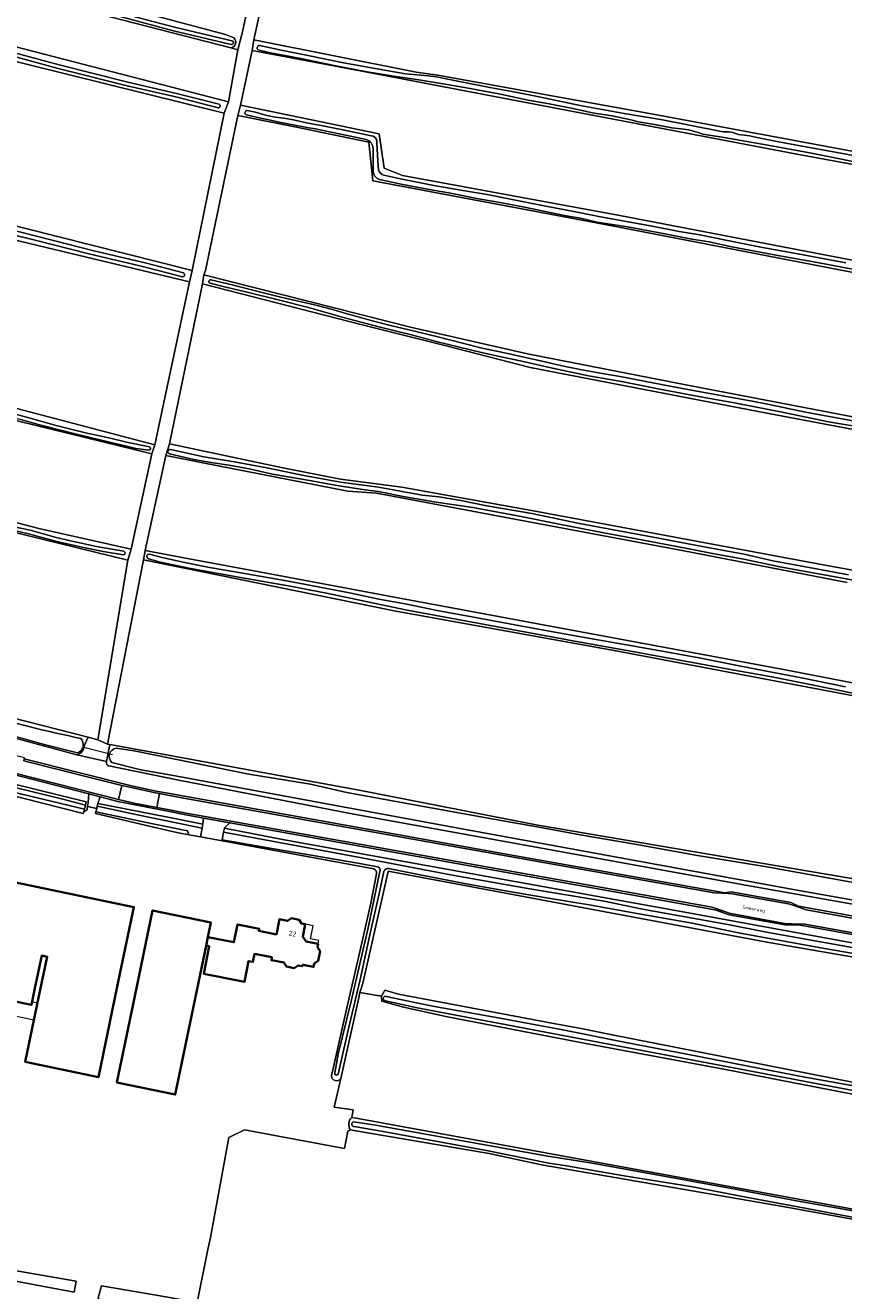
# Model space of a CAD drawing. Header units: metres. Extents: x 149984 to 156489, y 469398 to 478068.
# Tile 732 of 854: x 154962 to 155182, y 472419 to 472759. Entities that reach past the tile are written whole.
import ezdxf
from ezdxf.enums import TextEntityAlignment as Align

# ---------------------------------------------------------------- set-up
doc = ezdxf.new("R2010")
doc.units = ezdxf.units.M
doc.header["$LTSCALE"] = 0.75
for name, color, linetype, lineweight in [('B-WE-GR-GRAS-GV', 252, 'Continuous', 13), ('B-WE-KW-KUNSTWERK_DUIKER-G', 6, 'Continuous', 18), ('B-WE-OG-BEBOUWING-GV', 6, 'Continuous', 35), ('B-WE-OG-BEBOUWING-T18', 1, 'Continuous', 18), ('B-WE-OG-BEBOUWING_LUIFEL-GV', 6, 'Continuous', 18), ('B-WE-OG-TERREIN_ERF-GV', 252, 'Continuous', 18), ('B-WE-OG-TERREIN_OEVER-GV', 252, 'Continuous', 18), ('B-WE-OG-TOPOGRAFIE-T18', 7, 'Continuous', 18), ('B-WE-OG-WATER-GV', 252, 'Continuous', 18), ('B-WE-OG-WATER_SLOOT-GV', 252, 'Continuous', 18), ('B-WE-OG-WEG-GV', 252, 'Continuous', 18), ('B-WE-VH-GESLOTENVERHARDING_ASFALT-GV', 252, 'Continuous', 18), ('B-WE-VH-GESLOTENVERHARDING_BETON-GV', 252, 'Continuous', 18), ('B-WE-VH-HALFVERHARDING-GV', 252, 'Continuous', 18), ('B-WE-VH-OPENVERHARDING_BETONSTRAATSTEEN-GV', 252, 'Continuous', 18), ('B-WE-VH-OPENVERHARDING_STRAATBAKSTEEN-GV', 252, 'Continuous', 18)]:
    doc.layers.add(name, color=color, linetype=linetype, lineweight=lineweight)
doc.styles.add('NLCS-ISO-M500-T18', font='NLCS-ISO.ttf', dxfattribs={"height": 0.9})
doc.styles.add('NLCS-ISO-M750-T18', font='NLCS-ISO.ttf', dxfattribs={"height": 1.35})

msp = doc.modelspace()

# ---------------------------------------------------------------- linework, layer by layer
at = {"layer": 'B-WE-GR-GRAS-GV', "flags": 128}
for points in [[(155016.977, 472752.745), (155018.85, 472752.26), (155020.056, 472757.027), (155035.799, 472830.846), (154952.72, 472853.335), (154951.926, 472852.674), (154943.063, 472775.68), (155015.558, 472756.366), (155017.742, 472755.445)], [(155026.797, 472771.873), (155023.093, 472754.94), (155066.749, 472746.208), (155072.57, 472745.415), (155130.381, 472734.964), (155208.301, 472720.411)], [(155390.017, 472659.752), (155390.239, 472662.91), (155390.708, 472669.592), (155391.657, 472683.105), (155390.004, 472683.41), (155341.284, 472692.394), (155284.766, 472702.817), (155168.481, 472724.248), (155082.095, 472740.784), (155054.975, 472745.944), (155022.696, 472752.029), (155019.521, 472737.345), (155056.827, 472729.672), (155058.15, 472720.411), (155063.045, 472718.427), (155121.385, 472707.712), (155217.826, 472689.191), (155319.823, 472670.405), (155388.482, 472657.705), (155389.225, 472658.178)], [(155182.504, 472609.022), (155138.187, 472617.621), (155096.515, 472625.426), (155056.033, 472633.099), (155048.36, 472633.628), (155009.479, 472641.215), (154999.545, 472643.153), (154993.988, 472617.621), (155005.728, 472615.431), (155026.999, 472611.463), (155062.78, 472604.788), (155143.675, 472589.699), (155164.909, 472585.738), (155183.88, 472582.104)], [(155379.563, 472541.649), (155379.56, 472541.668), (155379.559, 472541.674), (155379.354, 472543.008), (155378.201, 472543.211), (155359.495, 472546.498), (155297.112, 472557.461), (155294.291, 472557.957), (155191.765, 472577.14), (155119.93, 472590.766), (155060.796, 472601.481), (154993.459, 472615.107), (154983.802, 472565.63)], [(154983.802, 472565.63), (154984.435, 472565.514), (154985.005, 472565.409), (155051.403, 472553.195), (155099.425, 472543.802), (155204.729, 472525.943), (155309.769, 472506.363), (155371.417, 472495.516), (155373.401, 472495.913)], [(155245.21, 472497.765), (155161.47, 472512.317), (155081.669, 472527.286), (155059.208, 472531.499), (155059.189, 472531.415), (155052.462, 472501.733), (155052.03, 472500.201), (155051.645, 472498.835), (155057.429, 472497.881), (155058.117, 472499.082), (155058.338, 472499.468), (155061.986, 472498.426), (155073.352, 472496.282), (155103.165, 472490.657), (155111.067, 472489.166), (155118.951, 472487.607), (155190.706, 472473.423)], [(155057.489, 472496.51), (155057.429, 472497.881), (155051.645, 472498.835), (155051.242, 472497.038), (155046.461, 472475.7), (155044.738, 472468.013), (155049.849, 472467.303), (155049.543, 472465.78), (155049.439, 472465.264), (155050.576, 472465.056), (155363.981, 472407.663), (155364.805, 472407.646), (155366.843, 472407.604), (155368.093, 472408.808), (155368.453, 472409.154), (155368.777, 472412.787), (155369.447, 472420.294), (155370.558, 472432.74), (155370.445, 472435.509), (155370.385, 472437.073)], [(155369.428, 472438.02), (155363.989, 472438.574), (155343.884, 472442.051), (155324.879, 472445.613), (155304.797, 472449.126), (155284.635, 472452.745), (155265.407, 472456.361), (155246.554, 472459.765), (155225.392, 472463.829), (155207.357, 472467.078), (155187.623, 472470.823), (155168.111, 472474.604), (155149.334, 472478.223), (155130.086, 472481.805), (155112.309, 472485.11), (155095.105, 472488.467), (155075.17, 472492.302), (155063.336, 472494.905), (155057.489, 472496.51)], [(155367.58, 472403.705), (155266.377, 472422.887), (155165.703, 472441.276), (155100.351, 472452.521), (155086.328, 472455.563), (155049.948, 472461.781), (155049.122, 472461.902), (155048.413, 472461.583), (155047.466, 472456.919), (155020.648, 472461.973), (155016.448, 472459.857), (155011.453, 472433.011), (155010.802, 472429.815), (155007.891, 472415.539)]]:
    msp.add_lwpolyline(points, dxfattribs=at)
for points in [[(155018.85, 472752.26), (155016.977, 472752.745), (154942.65, 472771.972), (154940.798, 472757.817), (155016.337, 472738.238)], [(155006.546, 472692.902), (155015.145, 472735.235), (154940.665, 472753.624), (154934.844, 472711.026)], [(155240.977, 472681.385), (155119.798, 472704.801), (155055.107, 472716.972), (155054.049, 472727.423), (155034.602, 472731.392), (155018.859, 472734.567), (155010.128, 472692.895), (155009.731, 472691.704), (155065.558, 472677.549), (155096.647, 472670.538), (155139.113, 472662.203), (155183.959, 472653.604), (155279.738, 472635.613), (155384.249, 472616.166), (155386.101, 472617.092), (155388.321, 472644.266), (155388.879, 472651.091), (155387.292, 472653.472), (155366.04, 472657.526), (155340.997, 472662.304), (155335.221, 472663.406), (155315.271, 472667.212)], [(154996.57, 472646.051), (155005.83, 472689.84), (154934.79, 472706.905), (154929.101, 472663.778)], [(155009.334, 472689.323), (155000.471, 472646.328), (155030.898, 472639.846), (155046.376, 472636.803), (155062.913, 472634.687), (155098.234, 472628.337), (155175.625, 472613.917), (155261.482, 472598.174), (155379.619, 472576.214), (155381.603, 472576.478), (155382.794, 472577.536), (155384.519, 472598.007), (155385.096, 472604.847), (155385.704, 472612.065), (155382.932, 472612.589), (155310.735, 472626.261), (155243.887, 472638.92), (155158.559, 472655.059), (155097.308, 472666.833), (155074.819, 472672.654), (155052.197, 472678.343)], [(154990.148, 472617.999), (154995.704, 472643.663), (154928.765, 472660.068), (154925.325, 472634.006), (154965.409, 472623.555)], [(154981.196, 472566.796), (154989.266, 472615.082), (154924.972, 472630.825), (154923.384, 472629.767), (154918.622, 472585.317), (154919.416, 472583.332), (154924.178, 472581.348), (154978.61, 472567.456)]]:
    msp.add_lwpolyline(points, close=True, dxfattribs=at)
at = {"layer": 'B-WE-GR-GRAS-GV'}
msp.add_lwpolyline([(155017.742, 472755.445, -0.6608395), (155016.977, 472752.745)], format="xyb", dxfattribs=at)
at = {"layer": 'B-WE-KW-KUNSTWERK_DUIKER-G', "flags": 128}
msp.add_lwpolyline([(154985.148, 472562.726), (154977.519, 472564.709)], dxfattribs=at)
at = {"layer": 'B-WE-OG-BEBOUWING-GV', "flags": 128}
for points in [[(154948.425, 472498.609), (154963.401, 472495.515), (154964.333, 472500), (154966.158, 472508.78), (154967.635, 472508.467), (154965.875, 472500), (154961.757, 472480.182), (154981.394, 472476.09), (154986.378, 472499.999), (154986.378, 472500), (154990.926, 472521.805), (154954.852, 472529.324)], [(155010.799, 472513.691), (155011.622, 472517.663), (154995.95, 472520.912), (154991.615, 472500), (154986.368, 472474.69), (155002.04, 472471.441), (155008.731, 472503.719), (155010.33, 472511.429)], [(155010.33, 472511.429), (155011.147, 472511.269), (155009.705, 472503.89), (155020.64, 472501.753), (155021.728, 472507.319), (155022.881, 472507.094), (155023.293, 472509.243), (155028.011, 472508.321), (155027.861, 472507.538), (155031.192, 472506.893), (155031.876, 472505.84), (155033.99, 472505.433), (155035.038, 472506.141), (155036.193, 472505.931), (155036.283, 472506.312), (155039.197, 472505.754), (155039.356, 472506.627), (155040.42, 472507.371), (155040.919, 472509.967), (155040.22, 472511.017), (155040.373, 472511.904), (155037.149, 472512.546), (155036.276, 472513.832), (155036.917, 472517.18), (155035.972, 472517.361), (155035.307, 472518.399), (155033.217, 472518.802), (155032.199, 472518.106), (155029.994, 472518.527), (155029.209, 472514.49), (155024.485, 472515.408), (155024.598, 472515.988), (155018.715, 472517.131), (155017.797, 472512.348), (155010.799, 472513.691)]]:
    msp.add_lwpolyline(points, close=True, dxfattribs=at)
at = {"layer": 'B-WE-OG-BEBOUWING_LUIFEL-GV', "flags": 128}
for points in [[(155036.917, 472517.18), (155036.276, 472513.832), (155037.149, 472512.546), (155040.373, 472511.904), (155040.565, 472512.869), (155038.367, 472513.307), (155039.054, 472516.755)], [(154948.425, 472498.609), (154947.657, 472494.94), (154948.843, 472494.692), (154947.017, 472485.965), (154956.256, 472484.032), (154958.082, 472492.758), (154964.108, 472491.497), (154965.05, 472496.03), (154963.572, 472496.337), (154963.401, 472495.515)]]:
    msp.add_lwpolyline(points, close=True, dxfattribs=at)
at = {"layer": 'B-WE-OG-TERREIN_ERF-GV', "flags": 128}
for points in [[(155055.4, 472532.11), (155014.592, 472539.605), (155008.814, 472540.666), (155005.65, 472541.248), (155002.86, 472541.76), (155000, 472542.425), (154980.61, 472546.93), (154980.72, 472547.412), (154980.927, 472548.319), (154978.464, 472548.859), (154978.26, 472547.83), (154977.5, 472547.42), (154977.285, 472546.999), (154950.11, 472553.9), (154949.84, 472554.04), (154949.71, 472554.47), (154949.74, 472555.08), (154949.86, 472555.76), (154949.895, 472555.829), (154949.08, 472556.046), (154945.098, 472557.11), (154943.621, 472557.495), (154943.39, 472556.67), (154928.74, 472560.4)], [(155043.982, 472476.456), (155047.94, 472493.935), (155051.519, 472509.39), (155054.547, 472522.837), (155056.048, 472530.709)], [(155049.439, 472465.264), (155049.543, 472465.78), (155049.849, 472467.303), (155044.738, 472468.013), (155046.461, 472475.7)], [(154930.276, 472371.665), (154977.052, 472362.658), (154977.055, 472362.827), (154984.863, 472405.13), (154984.814, 472405.167), (154984.377, 472409.294), (154983.232, 472411.156), (154980.23, 472411.643), (154981.288, 472416.538), (154981.44, 472417.126), (154982.236, 472420.04), (155000, 472416.946), (155006.35, 472415.84), (155007.891, 472415.539), (155010.802, 472429.815), (155011.453, 472433.011), (155016.448, 472459.857), (155020.648, 472461.973), (155047.466, 472456.919), (155048.413, 472461.583), (155049.122, 472461.902)]]:
    msp.add_lwpolyline(points, dxfattribs=at)
at = {"layer": 'B-WE-OG-TERREIN_ERF-GV'}
for points in [[(155056.048, 472530.709, 0.3764569), (155055.4, 472532.11)], [(155046.461, 472475.7, -0.7160621), (155043.982, 472476.456)], [(155049.122, 472461.902, -0.3981022), (155049.439, 472465.264)]]:
    msp.add_lwpolyline(points, format="xyb", dxfattribs=at)
at = {"layer": 'B-WE-OG-TERREIN_ERF-GV', "flags": 128}
for points in [[(154948.425, 472498.609), (154954.852, 472529.324), (154990.926, 472521.805), (154986.378, 472500), (154986.378, 472499.999), (154981.394, 472476.09), (154961.757, 472480.182), (154965.875, 472500), (154967.635, 472508.467), (154966.158, 472508.78), (154964.333, 472500), (154963.401, 472495.515)], [(154991.615, 472500), (154995.95, 472520.912), (155011.622, 472517.663), (155010.799, 472513.691), (155017.797, 472512.348), (155018.715, 472517.131), (155024.598, 472515.988), (155024.485, 472515.408), (155029.209, 472514.49), (155029.994, 472518.527), (155032.199, 472518.106), (155033.217, 472518.802), (155035.307, 472518.399), (155035.972, 472517.361), (155036.917, 472517.18), (155036.276, 472513.832), (155037.149, 472512.546), (155040.373, 472511.904), (155040.22, 472511.017), (155040.919, 472509.967), (155040.42, 472507.371), (155039.356, 472506.627), (155039.197, 472505.754), (155036.283, 472506.312), (155036.193, 472505.931), (155035.038, 472506.141), (155033.99, 472505.433), (155031.876, 472505.84), (155031.192, 472506.893), (155027.861, 472507.538), (155028.011, 472508.321), (155023.293, 472509.243), (155022.881, 472507.094), (155021.728, 472507.319), (155020.64, 472501.753), (155009.705, 472503.89), (155011.147, 472511.269), (155010.33, 472511.429), (155008.731, 472503.719), (155002.04, 472471.441), (154986.368, 472474.69)], [(154932.223, 472429.692), (154959.44, 472424.01), (154975.408, 472421.229), (154974.866, 472418.35), (154940.92, 472424.67), (154931.64, 472426.775)]]:
    msp.add_lwpolyline(points, close=True, dxfattribs=at)
at = {"layer": 'B-WE-OG-TERREIN_OEVER-GV', "flags": 128}
for points in [[(155017.742, 472755.445), (155015.558, 472756.366), (154943.063, 472775.68), (154942.872, 472773.962), (154942.948, 472773.927), (154946.919, 472773.286), (154952.797, 472771.681), (154964.208, 472768.53), (154975.933, 472765.41), (154988.484, 472761.84), (155001.789, 472758.273), (155017.268, 472754.638)], [(155017.037, 472753.657), (155001.543, 472757.295), (154988.216, 472760.868), (154975.665, 472764.438), (154963.944, 472767.557), (154952.53, 472770.709), (154946.706, 472772.3), (154942.757, 472772.936), (154942.65, 472771.972), (155016.977, 472752.745)], [(155013.555, 472736.667), (155002.172, 472739.553), (154989.101, 472742.58), (154970.616, 472747.234), (154949.889, 472752.811), (154940.715, 472755.194), (154940.665, 472753.624), (155015.145, 472735.235), (155016.337, 472738.238), (154940.798, 472757.817), (154940.747, 472756.198)], [(154940.747, 472756.198), (154950.14, 472753.758), (154970.863, 472748.182), (154989.331, 472743.532), (155002.403, 472740.505), (155013.796, 472737.616)], [(155208.301, 472720.411), (155130.381, 472734.964), (155072.57, 472745.415), (155066.749, 472746.208), (155023.093, 472754.94), (155022.696, 472752.029), (155054.975, 472745.944), (155082.095, 472740.784), (155168.481, 472724.248), (155284.766, 472702.817)], [(155191.167, 472720.768), (155172.868, 472724.485), (155162.18, 472726.433), (155149.425, 472728.639), (155143.677, 472729.542), (155143.142, 472729.751), (155142.532, 472730.012), (155141.764, 472730.144), (155139.942, 472730.709), (155137.783, 472730.948), (155135.413, 472731.225), (155130.725, 472732.162), (155126.413, 472732.852), (155123.997, 472733.497), (155119.331, 472734.449), (155115.779, 472735.052), (155113.951, 472735.301), (155112.13, 472735.7), (155108.781, 472736.417), (155102.444, 472737.708), (155096.77, 472738.694), (155088.943, 472740.356), (155080.274, 472741.985), (155073.419, 472743.207), (155067.467, 472744.161), (155060.642, 472745.15), (155053.027, 472746.429), (155044.749, 472748.029), (155035.786, 472749.905), (155027.629, 472751.393), (155024.606, 472752.153)], [(155024.815, 472753.357), (155025.131, 472753.267), (155030.92, 472752.018), (155038.489, 472750.499), (155047.251, 472748.706), (155057.237, 472746.945), (155063.879, 472745.759), (155066.937, 472745.466), (155070.055, 472745.201), (155072.233, 472744.977), (155074.783, 472744.451), (155080.181, 472743.314), (155086.485, 472742.107), (155093.392, 472740.857), (155099.321, 472739.648), (155110.782, 472737.298), (155122.558, 472735.133), (155132.868, 472733.372), (155139.663, 472732.04), (155149.181, 472730.193), (155150.719, 472730.15), (155151.781, 472729.964), (155152.486, 472729.713), (155153.299, 472729.45), (155156.267, 472729.099), (155158.657, 472728.572), (155162.221, 472727.88), (155167.01, 472726.962), (155181.209, 472724.356), (155196.896, 472721.399)], [(155217.826, 472689.191), (155121.385, 472707.712), (155063.045, 472718.427), (155058.15, 472720.411), (155056.827, 472729.672), (155019.521, 472737.345), (155018.859, 472734.567), (155034.602, 472731.392), (155054.049, 472727.423), (155055.107, 472716.972), (155119.798, 472704.801), (155240.977, 472681.385)], [(155021.366, 472735.941), (155023.538, 472735.471), (155026.642, 472734.553), (155028.863, 472734.151), (155031.228, 472733.853), (155033.761, 472733.43), (155037.252, 472732.627), (155041.704, 472731.773), (155045.655, 472730.954), (155051.299, 472729.856), (155054.682, 472729.125), (155055.224, 472728.983)], [(155056.146, 472727.267), (155056.454, 472722.337), (155056.643, 472720)], [(155188.119, 472692.501), (155174.984, 472694.936), (155162.908, 472697.114), (155151.481, 472699.273), (155145.385, 472700.576), (155140.742, 472701.348), (155133.07, 472702.813), (155123.485, 472704.666), (155115.337, 472705.896), (155110.844, 472706.973), (155107.583, 472707.502), (155102.636, 472708.533), (155096.258, 472709.851), (155089.718, 472711.131), (155083.444, 472712.206), (155075.961, 472713.677), (155069.243, 472714.848), (155062.714, 472716.073), (155057.333, 472717.276)], [(155058.084, 472718.557), (155062.035, 472717.675), (155071.454, 472715.802), (155079.265, 472714.398), (155085.757, 472713.295), (155093.415, 472711.795), (155102.04, 472710.1), (155108.618, 472708.83), (155115.753, 472707.418), (155122.164, 472706.283), (155129.704, 472704.927), (155137.317, 472703.436), (155142.942, 472702.496), (155149.477, 472701.165), (155159.766, 472699.084), (155169.226, 472697.398), (155182.12, 472695.007)], [(154934.806, 472708.105), (154934.79, 472706.905), (155005.83, 472689.84), (155006.546, 472692.902), (154934.844, 472711.026), (154934.825, 472709.593)], [(155003.895, 472691.228), (155000.59, 472692.072), (154992.556, 472694.152), (154978.779, 472697.378), (154963.684, 472701.248), (154949.299, 472704.656), (154938.471, 472707.232), (154935.161, 472708.087)], [(154935.22, 472709.409), (154937.878, 472708.632), (154946.874, 472706.401), (154955.641, 472704.472), (154968.968, 472701.03), (154980.191, 472698.215), (154993.969, 472694.954), (155004.254, 472692.256)], [(155183.959, 472653.604), (155139.113, 472662.203), (155096.647, 472670.538), (155065.558, 472677.549), (155009.731, 472691.704), (155009.334, 472689.323), (155052.197, 472678.343), (155074.819, 472672.654), (155097.308, 472666.833), (155158.559, 472655.059), (155243.887, 472638.92)], [(155011.573, 472690.41), (155017.352, 472689.045), (155023.259, 472687.533), (155030.705, 472685.687), (155039.432, 472683.652), (155044.303, 472682.45), (155047.587, 472681.461), (155055.646, 472679.202), (155060.194, 472677.995), (155065.941, 472676.66), (155072.548, 472675.048), (155079.188, 472673.417), (155084.411, 472672.072), (155090.901, 472670.686), (155096.432, 472669.452), (155099.735, 472668.714), (155103.173, 472667.947), (155107.233, 472667.008), (155110.767, 472666.304), (155116.722, 472665.23), (155121.528, 472664.404), (155127.994, 472663.124), (155135.4, 472661.741), (155143.129, 472660.325), (155150.512, 472658.922), (155156.551, 472657.837), (155161.992, 472656.814), (155171.248, 472654.868), (155185.537, 472652.193)], [(155188.261, 472650.489), (155177.437, 472652.266), (155165.501, 472654.744), (155152.643, 472657.271), (155144.072, 472658.78), (155132.163, 472660.976), (155121.888, 472663.118), (155112.993, 472664.584), (155102.559, 472666.798), (155095.953, 472668.323), (155089.52, 472669.743), (155084.674, 472670.752), (155077.976, 472672.407), (155072.088, 472673.833), (155065.51, 472675.589), (155057.081, 472677.717), (155046.853, 472680.351), (155037.786, 472682.934), (155029.328, 472685.129), (155021.665, 472686.999), (155015.271, 472688.534), (155011.403, 472689.473)], [(154928.765, 472660.068), (154995.704, 472643.663), (154996.57, 472646.051), (154929.101, 472663.778)], [(154957.158, 472654.81), (154963.084, 472653.232), (154970.082, 472651.284), (154977.952, 472649.298), (154984.232, 472647.901), (154988.982, 472646.769), (154995.079, 472645.526)], [(154994.9, 472644.607), (154991.459, 472645.101), (154988.931, 472645.658), (154984.859, 472646.647), (154979.504, 472647.91), (154972.978, 472649.544), (154965.92, 472651.36), (154960.472, 472652.856)], [(155261.482, 472598.174), (155175.625, 472613.917), (155098.234, 472628.337), (155062.913, 472634.687), (155046.376, 472636.803), (155030.898, 472639.846), (155000.471, 472646.328), (154999.545, 472643.153), (155009.479, 472641.215), (155048.36, 472633.628), (155056.033, 472633.099), (155096.515, 472625.426), (155138.187, 472617.621), (155182.504, 472609.022)], [(155188.074, 472608.962), (155175.791, 472611.224), (155164.432, 472613.241), (155154.699, 472615.296), (155146.347, 472616.893), (155141.417, 472617.859), (155129.634, 472620.043), (155117.084, 472622.397), (155105.14, 472624.77), (155094.971, 472626.787), (155081.934, 472629.185), (155072.139, 472630.654), (155063.274, 472632.174), (155057.021, 472633.434), (155051.783, 472634.096), (155045.514, 472635.133), (155038.05, 472636.468), (155032.342, 472637.465), (155028.186, 472638.196), (155022.342, 472639.502), (155016.537, 472640.575), (155011.614, 472641.319), (155007.049, 472642.122), (155000.495, 472643.657)], [(155000.714, 472644.773), (155009.727, 472642.811), (155017.41, 472641.554), (155026.645, 472639.844), (155036.534, 472637.786), (155046.447, 472636.045), (155056.58, 472634.698), (155068.306, 472632.571), (155072.816, 472632.113), (155078.748, 472631.133), (155085.739, 472629.68), (155097.796, 472627.571), (155110.559, 472624.868), (155119.686, 472623.192), (155129.929, 472621.313), (155139.765, 472619.473), (155149.876, 472617.606), (155154.842, 472616.65), (155162.535, 472614.893), (155170.841, 472613.352), (155182.797, 472611.098)], [(154923.384, 472629.767), (154924.972, 472630.825), (154989.266, 472615.082), (154990.148, 472617.999), (154965.409, 472623.555), (154925.325, 472634.006), (154925.034, 472633.37), (154925.281, 472633.236), (154927.547, 472632.43), (154931.631, 472631.147), (154939.963, 472628.839), (154946.503, 472627.11), (154955.706, 472624.685), (154963.052, 472623.084), (154970.052, 472621.122), (154973.9, 472620.285), (154980.88, 472618.729), (154985.02, 472617.99), (154988.203, 472617.438)], [(154988.091, 472616.47), (154982.715, 472617.366), (154977.854, 472618.327), (154970.622, 472619.951), (154962.65, 472622.128), (154954.531, 472624.012), (154946.645, 472626.121), (154939.127, 472628.054), (154932.214, 472629.941), (154925.828, 472631.985), (154924.677, 472632.223), (154924.506, 472632.218), (154923.384, 472629.767)], [(155183.88, 472582.104), (155164.909, 472585.738), (155143.675, 472589.699), (155062.78, 472604.788), (155026.999, 472611.463), (155005.728, 472615.431), (154993.988, 472617.621), (154993.459, 472615.107)], [(154993.459, 472615.107), (155060.796, 472601.481), (155119.93, 472590.766), (155191.765, 472577.14), (155294.291, 472557.957), (155297.112, 472557.461), (155359.495, 472546.498), (155378.201, 472543.211), (155379.354, 472543.008), (155379.559, 472541.674), (155379.56, 472541.668), (155379.563, 472541.649)], [(155184.867, 472579.174), (155172.53, 472581.641), (155162.231, 472583.673), (155151.144, 472585.696), (155141.959, 472587.368), (155124.422, 472590.581), (155109.82, 472593.178), (155086.11, 472597.608), (155063.841, 472601.705), (155042.613, 472606.178), (155032.847, 472608.067), (155019.558, 472610.412), (155005.696, 472612.936), (154998.066, 472614.535), (154994.81, 472615.449)], [(154995.151, 472616.666), (154998.49, 472615.777), (155003.728, 472614.61), (155011.262, 472613.07), (155018.584, 472611.799), (155027.305, 472610.316), (155033.332, 472609.193), (155040.449, 472607.928), (155048.803, 472606.281), (155056.723, 472604.536), (155063.762, 472603.302), (155072.367, 472601.553), (155081.703, 472599.794), (155093.208, 472597.667), (155103.936, 472595.737), (155114.977, 472593.724), (155123.173, 472592.287), (155134.316, 472590.322), (155143.628, 472588.599), (155152.596, 472586.839), (155160.821, 472585.25), (155170.184, 472583.43), (155181.993, 472581.045)], [(154977.658, 472565.354), (154978.61, 472567.456), (154924.178, 472581.348), (154919.416, 472583.332), (154918.622, 472585.317), (154918.518, 472582.755)], [(154975.805, 472563.238), (154967.215, 472565.426), (154955.283, 472568.702), (154942.826, 472572.055), (154929.057, 472575.265), (154918.328, 472578.031), (154918.311, 472577.619), (154925.1, 472575.75), (154951.97, 472569.09), (154975.56, 472562.74)], [(155373.401, 472495.913), (155371.417, 472495.516), (155309.769, 472506.363), (155204.729, 472525.943), (155099.425, 472543.802), (155051.403, 472553.195), (154985.005, 472565.409), (154984.435, 472565.514), (154983.606, 472560.975)], [(154986.183, 472564.52), (154990.998, 472563.776), (155006.367, 472560.681), (155021.801, 472557.58), (155038.314, 472554.85), (155048.15, 472552.616), (155062.747, 472549.92), (155088.04, 472545.395), (155099.21, 472543.353), (155110.781, 472541.268), (155125.476, 472538.725), (155142.319, 472535.686), (155160.886, 472532.602), (155177.749, 472529.59), (155187.582, 472527.79)], [(155375.194, 472490.833), (155373.641, 472490.228), (155318.088, 472500), (155295.12, 472504.04), (155169.499, 472526.289), (155077.53, 472543.11), (155000, 472557.408), (154992.78, 472558.74), (154985.04, 472560.68)], [(154984.152, 472559.739), (155002.982, 472555.91), (155050.013, 472546.784), (155082.159, 472540.993), (155156.686, 472527.454), (155190.551, 472521.394), (155248.203, 472511.415), (155274.886, 472506.184), (155319.224, 472498.628), (155345.616, 472493.346), (155368.247, 472489.529)], [(154951.603, 472555.754), (154971.818, 472550.797), (154977.922, 472549.203), (154978.125, 472550.06), (154950.78, 472556.8), (154950.54, 472556.67), (154950.19, 472556.42), (154949.895, 472555.829), (154949.86, 472555.76), (154949.74, 472555.08), (154949.71, 472554.47), (154949.84, 472554.04), (154950.11, 472553.9), (154977.285, 472546.999), (154977.5, 472547.42), (154977.659, 472548.09)], [(154977.659, 472548.09), (154966.787, 472550.767), (154951.397, 472554.4)], [(155191.57, 472510.78), (155136.95, 472520.78), (155087.78, 472529.65), (155030.8, 472539.96), (155015.219, 472543.006), (155015.031, 472541.986), (155052.146, 472535.09), (155076.936, 472530.288), (155096.678, 472526.786), (155117.227, 472523.426), (155127.511, 472521.268), (155150.459, 472517.136), (155160.774, 472515.053), (155189.798, 472509.908)], [(155056.337, 472532.61), (155051.094, 472533.618), (155039.084, 472535.677), (155026.895, 472537.717), (155014.648, 472539.914), (155014.592, 472539.605), (155055.4, 472532.11)], [(155056.048, 472530.709), (155054.547, 472522.837), (155051.519, 472509.39), (155047.94, 472493.935), (155043.982, 472476.456)], [(155044.858, 472477.239), (155045.786, 472482.299), (155049.4, 472496.867), (155053.806, 472516.265), (155057.062, 472531.805)], [(155058.077, 472531.421), (155056.69, 472525.047), (155054.507, 472515.201), (155051.65, 472502.345), (155048.627, 472489.547), (155045.763, 472476.926)], [(155046.461, 472475.7), (155051.242, 472497.038), (155051.645, 472498.835), (155052.03, 472500.201), (155052.462, 472501.733), (155059.189, 472531.415), (155059.208, 472531.499), (155081.669, 472527.286), (155161.47, 472512.317), (155245.21, 472497.765)], [(155189.332, 472508.477), (155176.407, 472510.7), (155163.99, 472512.961), (155153.3, 472514.882), (155140.889, 472517.493), (155126.562, 472520.031), (155113.168, 472522.45), (155102.246, 472524.246), (155090.75, 472526.166), (155080.187, 472528.106), (155067.344, 472530.602), (155059.301, 472532.229)], [(155190.706, 472473.423), (155118.951, 472487.607), (155111.067, 472489.166), (155103.165, 472490.657), (155073.352, 472496.282), (155061.986, 472498.426), (155058.338, 472499.468), (155058.117, 472499.082), (155057.429, 472497.881), (155057.489, 472496.51), (155063.336, 472494.905), (155075.17, 472492.302), (155095.105, 472488.467), (155112.309, 472485.11), (155130.086, 472481.805), (155149.334, 472478.223), (155168.111, 472474.604), (155187.623, 472470.823)], [(155370.024, 472438.521), (155367.685, 472438.734), (155363.272, 472439.422), (155219.918, 472465.742), (155066.505, 472494.802), (155058.168, 472496.685)], [(155058.647, 472497.819), (155066.778, 472496.086), (155071.616, 472495.054), (155088.741, 472492.052), (155106.136, 472488.808), (155123.061, 472485.418), (155138.952, 472482.34), (155155.461, 472479.121), (155171.137, 472476.094), (155186.201, 472473.375), (155202.115, 472470.188), (155216.85, 472467.473), (155233.092, 472464.454), (155249.71, 472461.38), (155267.91, 472458.02), (155283.222, 472455.13), (155298.84, 472452.258), (155312.119, 472449.864), (155330.625, 472446.483), (155344.961, 472443.956), (155361.618, 472441.021)], [(155368.044, 472406.601), (155368.453, 472409.154), (155368.093, 472408.808), (155366.843, 472407.604), (155364.805, 472407.646), (155363.981, 472407.663), (155050.576, 472465.056), (155049.439, 472465.264)], [(155049.122, 472461.902), (155049.948, 472461.781), (155086.328, 472455.563), (155100.351, 472452.521), (155165.703, 472441.276), (155266.377, 472422.887), (155367.58, 472403.705), (155367.737, 472404.686)], [(155049.985, 472464.088), (155055.806, 472463.181), (155069.761, 472460.654), (155086.195, 472457.74), (155101.543, 472454.944), (155113.425, 472453.084), (155127.903, 472450.475), (155140.171, 472448.278), (155153.787, 472445.711), (155168.866, 472442.868), (155184.045, 472440.163), (155197.838, 472437.659), (155209.892, 472435.214), (155226.211, 472432.246), (155240.694, 472429.506), (155257.183, 472426.393), (155274.049, 472423.29), (155289.142, 472420.738), (155303.629, 472417.953), (155323.736, 472414.443), (155339.159, 472411.513), (155360.236, 472407.854), (155367.508, 472406.549)], [(155366.982, 472405), (155360.46, 472406.009), (155346.871, 472408.576), (155337.768, 472410.292), (155323.266, 472412.985), (155306.977, 472416.222), (155288.34, 472419.532), (155273.377, 472422.23), (155258.506, 472424.96), (155246.484, 472427.158), (155232.475, 472429.713), (155218.998, 472432.196), (155202.788, 472434.965), (155188.15, 472437.696), (155170.237, 472441.071), (155156.213, 472443.651), (155140.462, 472446.73), (155122.582, 472449.62), (155106.534, 472452.328), (155102.391, 472453.021), (155085.648, 472456.391), (155057.877, 472461.499), (155050.038, 472462.819)], [(154982.236, 472420.04), (154981.44, 472417.126), (154981.288, 472416.538), (154996.811, 472414.264), (155000.3, 472413.753), (155009.07, 472411.775), (155027.551, 472408.139), (155031.154, 472407.431), (155073.628, 472399.075), (155146.521, 472385.846), (155228.938, 472371.294), (155281.737, 472362.112), (155332.391, 472353.302), (155342.314, 472351.242), (155363.015, 472346.944), (155363.611, 472346.82), (155363.601, 472346.976)], [(155363.403, 472349.941), (155363.347, 472350.788), (155363.204, 472350.815), (155322.204, 472358.462), (155218.091, 472376.718), (155166.777, 472385.911), (155150.866, 472388.762), (155122.841, 472393.783), (155050.345, 472407.542), (155015.138, 472414.122), (155007.879, 472415.479), (155007.891, 472415.539), (155006.35, 472415.84), (155000, 472416.946), (154982.236, 472420.04)]]:
    msp.add_lwpolyline(points, dxfattribs=at)
at = {"layer": 'B-WE-OG-TERREIN_OEVER-GV'}
for points in [[(155016.977, 472752.745, 0.6608395), (155017.742, 472755.445)], [(155017.268, 472754.638, -1.0275075), (155017.037, 472753.657)], [(155024.606, 472752.153, -1.1252462), (155024.815, 472753.357)], [(155013.796, 472737.616, -0.9232034), (155013.555, 472736.667)], [(155021.06, 472734.76, -0.7532702), (155021.366, 472735.941)], [(155039.657, 472730.971, -0.0140537), (155021.06, 472734.76)], [(155053.306, 472728.089, 0.0094072), (155039.657, 472730.971)], [(155055.145, 472725.768, 0.3320984), (155053.306, 472728.089)], [(155055.224, 472728.983, -0.3674316), (155056.146, 472727.267)], [(155055.218, 472719.65, 0.0047472), (155055.145, 472725.768)], [(155057.333, 472717.276, -0.3856495), (155055.218, 472719.65)], [(155056.643, 472720, 0.3044419), (155058.084, 472718.557)], [(155004.254, 472692.256, -0.8187156), (155003.895, 472691.228)], [(155011.403, 472689.473, -1.0032872), (155011.573, 472690.41)], [(154995.079, 472645.526, -0.8114665), (154994.9, 472644.607)], [(155000.495, 472643.657, -0.9775826), (155000.714, 472644.773)], [(154988.203, 472617.438, -0.8994048), (154988.091, 472616.47)], [(154994.81, 472615.449, -0.9385007), (154995.151, 472616.666)], [(154948.861, 472574.104, 0.0215627), (154976.678, 472567.159)], [(154975.56, 472562.74, 0.3352906), (154977.658, 472565.354)], [(154976.678, 472567.159, -0.5188874), (154975.805, 472563.238)], [(154985.04, 472560.68, -0.6424253), (154986.183, 472564.52)], [(154983.606, 472560.975, 0.441235), (154984.152, 472559.739)], [(155055.4, 472532.11, -0.3764569), (155056.048, 472530.709)], [(155057.062, 472531.805, 0.3606879), (155056.337, 472532.61)], [(155059.301, 472532.229, 0.3509994), (155058.077, 472531.421)], [(155058.168, 472496.685, -0.8507035), (155058.647, 472497.819)], [(155043.982, 472476.456, 0.7160621), (155046.461, 472475.7)], [(155045.763, 472476.926, -0.8606295), (155044.858, 472477.239)], [(155049.439, 472465.264, 0.3981022), (155049.122, 472461.902)], [(155050.038, 472462.819, -0.9181942), (155049.985, 472464.088)]]:
    msp.add_lwpolyline(points, format="xyb", dxfattribs=at)
at = {"layer": 'B-WE-OG-TERREIN_OEVER-GV', "flags": 128}
for points in [[(155005.65, 472541.248), (155005.347, 472542.327), (154996.428, 472544.094), (154980.72, 472547.412), (154980.61, 472546.93), (155000, 472542.425), (155002.86, 472541.76)], [(155009.262, 472543.058), (155009.463, 472544.131), (155000, 472545.981), (154981.23, 472549.65), (154981.058, 472548.895), (154993.158, 472546.363), (155007.151, 472543.45)]]:
    msp.add_lwpolyline(points, close=True, dxfattribs=at)
at = {"layer": 'B-WE-OG-WATER-GV', "flags": 128}
msp.add_lwpolyline([(154980.72, 472547.412), (154996.428, 472544.094), (155005.347, 472542.327), (155005.65, 472541.248), (155008.814, 472540.666), (155009.262, 472543.058), (155007.151, 472543.45), (154993.158, 472546.363), (154981.058, 472548.895), (154980.927, 472548.319)], close=True, dxfattribs=at)
at = {"layer": 'B-WE-OG-WATER_SLOOT-GV', "flags": 128}
for points in [[(155017.268, 472754.638), (155001.789, 472758.273), (154988.484, 472761.84), (154975.933, 472765.41), (154964.208, 472768.53), (154952.797, 472771.681), (154946.919, 472773.286), (154942.948, 472773.927), (154942.872, 472773.962), (154942.757, 472772.936)], [(154942.757, 472772.936), (154946.706, 472772.3), (154952.53, 472770.709), (154963.944, 472767.557), (154975.665, 472764.438), (154988.216, 472760.868), (155001.543, 472757.295), (155017.037, 472753.657)], [(155013.796, 472737.616), (155002.403, 472740.505), (154989.331, 472743.532), (154970.863, 472748.182), (154950.14, 472753.758), (154940.747, 472756.198), (154940.715, 472755.194), (154949.889, 472752.811), (154970.616, 472747.234), (154989.101, 472742.58), (155002.172, 472739.553), (155013.555, 472736.667)], [(155024.606, 472752.153), (155027.629, 472751.393), (155035.786, 472749.905), (155044.749, 472748.029), (155053.027, 472746.429), (155060.642, 472745.15), (155067.467, 472744.161), (155073.419, 472743.207), (155080.274, 472741.985), (155088.943, 472740.356), (155096.77, 472738.694), (155102.444, 472737.708), (155108.781, 472736.417), (155112.13, 472735.7), (155113.951, 472735.301), (155115.779, 472735.052), (155119.331, 472734.449), (155123.997, 472733.497), (155126.413, 472732.852), (155130.725, 472732.162), (155135.413, 472731.225), (155137.783, 472730.948), (155139.942, 472730.709), (155141.764, 472730.144), (155142.532, 472730.012), (155143.142, 472729.751), (155143.677, 472729.542), (155149.425, 472728.639), (155162.18, 472726.433)], [(155196.896, 472721.399), (155181.209, 472724.356), (155167.01, 472726.962), (155162.221, 472727.88), (155158.657, 472728.572), (155156.267, 472729.099), (155153.299, 472729.45), (155152.486, 472729.713), (155151.781, 472729.964), (155150.719, 472730.15), (155149.181, 472730.193), (155139.663, 472732.04), (155132.868, 472733.372), (155122.558, 472735.133), (155110.782, 472737.298), (155099.321, 472739.648), (155093.392, 472740.857), (155086.485, 472742.107), (155080.181, 472743.314), (155074.783, 472744.451), (155072.233, 472744.977), (155070.055, 472745.201), (155066.937, 472745.466), (155063.879, 472745.759), (155057.237, 472746.945), (155047.251, 472748.706), (155038.489, 472750.499), (155030.92, 472752.018), (155025.131, 472753.267), (155024.815, 472753.357)], [(155055.224, 472728.983), (155054.682, 472729.125), (155051.299, 472729.856), (155045.655, 472730.954), (155041.704, 472731.773), (155037.252, 472732.627), (155033.761, 472733.43), (155031.228, 472733.853), (155028.863, 472734.151), (155026.642, 472734.553), (155023.538, 472735.471), (155021.366, 472735.941)], [(155056.643, 472720), (155056.454, 472722.337), (155056.146, 472727.267)], [(155162.18, 472726.433), (155172.868, 472724.485), (155191.167, 472720.768)], [(155057.333, 472717.276), (155062.714, 472716.073), (155069.243, 472714.848), (155075.961, 472713.677), (155083.444, 472712.206), (155089.718, 472711.131), (155096.258, 472709.851), (155102.636, 472708.533), (155107.583, 472707.502), (155110.844, 472706.973), (155115.337, 472705.896), (155123.485, 472704.666), (155133.07, 472702.813), (155140.742, 472701.348), (155145.385, 472700.576), (155151.481, 472699.273), (155162.908, 472697.114), (155174.984, 472694.936), (155188.119, 472692.501)], [(155182.12, 472695.007), (155169.226, 472697.398), (155159.766, 472699.084), (155149.477, 472701.165), (155142.942, 472702.496), (155137.317, 472703.436), (155129.704, 472704.927), (155122.164, 472706.283), (155115.753, 472707.418), (155108.618, 472708.83), (155102.04, 472710.1), (155093.415, 472711.795), (155085.757, 472713.295), (155079.265, 472714.398), (155071.454, 472715.802), (155062.035, 472717.675), (155058.084, 472718.557)], [(154935.161, 472708.087), (154938.471, 472707.232), (154949.299, 472704.656), (154963.684, 472701.248), (154978.779, 472697.378), (154992.556, 472694.152), (155000.59, 472692.072), (155003.895, 472691.228)], [(155004.254, 472692.256), (154993.969, 472694.954), (154980.191, 472698.215), (154968.968, 472701.03), (154955.641, 472704.472), (154946.874, 472706.401), (154937.878, 472708.632), (154935.22, 472709.409)], [(155185.537, 472652.193), (155171.248, 472654.868), (155161.992, 472656.814), (155156.551, 472657.837), (155150.512, 472658.922), (155143.129, 472660.325), (155135.4, 472661.741), (155127.994, 472663.124), (155121.528, 472664.404), (155116.722, 472665.23), (155110.767, 472666.304), (155107.233, 472667.008), (155103.173, 472667.947), (155099.735, 472668.714), (155096.432, 472669.452), (155090.901, 472670.686), (155084.411, 472672.072), (155079.188, 472673.417), (155072.548, 472675.048), (155065.941, 472676.66), (155060.194, 472677.995), (155055.646, 472679.202), (155047.587, 472681.461), (155044.303, 472682.45), (155039.432, 472683.652), (155030.705, 472685.687), (155023.259, 472687.533), (155017.352, 472689.045), (155011.573, 472690.41)], [(155011.403, 472689.473), (155015.271, 472688.534), (155021.665, 472686.999), (155029.328, 472685.129), (155037.786, 472682.934), (155046.853, 472680.351), (155057.081, 472677.717), (155065.51, 472675.589), (155072.088, 472673.833), (155077.976, 472672.407), (155084.674, 472670.752), (155089.52, 472669.743), (155095.953, 472668.323), (155102.559, 472666.798), (155112.993, 472664.584), (155121.888, 472663.118), (155132.163, 472660.976), (155144.072, 472658.78), (155152.643, 472657.271), (155165.501, 472654.744), (155177.437, 472652.266), (155188.261, 472650.489)], [(154928.985, 472662.499), (154928.898, 472661.54), (154930.412, 472661.154), (154935.874, 472659.548), (154942.682, 472657.767), (154949.729, 472655.978), (154955.401, 472654.382), (154960.472, 472652.856), (154965.92, 472651.36), (154972.978, 472649.544), (154979.504, 472647.91), (154984.859, 472646.647), (154988.931, 472645.658), (154991.459, 472645.101), (154994.9, 472644.607)], [(154995.079, 472645.526), (154988.982, 472646.769), (154984.232, 472647.901), (154977.952, 472649.298), (154970.082, 472651.284), (154963.084, 472653.232), (154957.158, 472654.81), (154951.199, 472656.491), (154945.671, 472658.001), (154940.327, 472659.402), (154936.243, 472660.63), (154931.414, 472661.915), (154928.985, 472662.499)], [(155000.495, 472643.657), (155007.049, 472642.122), (155011.614, 472641.319), (155016.537, 472640.575), (155022.342, 472639.502), (155028.186, 472638.196), (155032.342, 472637.465), (155038.05, 472636.468), (155045.514, 472635.133), (155051.783, 472634.096), (155057.021, 472633.434), (155063.274, 472632.174), (155072.139, 472630.654), (155081.934, 472629.185), (155094.971, 472626.787), (155105.14, 472624.77), (155117.084, 472622.397), (155129.634, 472620.043), (155141.417, 472617.859), (155146.347, 472616.893), (155154.699, 472615.296), (155164.432, 472613.241), (155175.791, 472611.224), (155188.074, 472608.962)], [(155182.797, 472611.098), (155170.841, 472613.352), (155162.535, 472614.893), (155154.842, 472616.65), (155149.876, 472617.606), (155139.765, 472619.473), (155129.929, 472621.313), (155119.686, 472623.192), (155110.559, 472624.868), (155097.796, 472627.571), (155085.739, 472629.68), (155078.748, 472631.133), (155072.816, 472632.113), (155068.306, 472632.571), (155056.58, 472634.698), (155046.447, 472636.045), (155036.534, 472637.786), (155026.645, 472639.844), (155017.41, 472641.554), (155009.727, 472642.811), (155000.714, 472644.773)], [(154988.203, 472617.438), (154985.02, 472617.99), (154980.88, 472618.729), (154973.9, 472620.285), (154970.052, 472621.122), (154963.052, 472623.084), (154955.706, 472624.685), (154946.503, 472627.11), (154939.963, 472628.839), (154931.631, 472631.147), (154927.547, 472632.43), (154925.281, 472633.236), (154925.034, 472633.37), (154924.506, 472632.218)], [(154924.506, 472632.218), (154924.677, 472632.223), (154925.828, 472631.985), (154932.214, 472629.941), (154939.127, 472628.054), (154946.645, 472626.121), (154954.531, 472624.012), (154962.65, 472622.128), (154970.622, 472619.951), (154977.854, 472618.327), (154982.715, 472617.366), (154988.091, 472616.47)], [(154994.81, 472615.449), (154998.066, 472614.535), (155005.696, 472612.936), (155019.558, 472610.412), (155032.847, 472608.067), (155042.613, 472606.178), (155063.841, 472601.705), (155086.11, 472597.608), (155109.82, 472593.178), (155124.422, 472590.581), (155141.959, 472587.368), (155151.144, 472585.696), (155162.231, 472583.673), (155172.53, 472581.641), (155184.867, 472579.174)], [(155181.993, 472581.045), (155170.184, 472583.43), (155160.821, 472585.25), (155152.596, 472586.839), (155143.628, 472588.599), (155134.316, 472590.322), (155123.173, 472592.287), (155114.977, 472593.724), (155103.936, 472595.737), (155093.208, 472597.667), (155081.703, 472599.794), (155072.367, 472601.553), (155063.762, 472603.302), (155056.723, 472604.536), (155048.803, 472606.281), (155040.449, 472607.928), (155033.332, 472609.193), (155027.305, 472610.316), (155018.584, 472611.799), (155011.262, 472613.07), (155003.728, 472614.61), (154998.49, 472615.777), (154995.151, 472616.666)], [(154918.518, 472582.755), (154918.328, 472578.031), (154929.057, 472575.265), (154942.826, 472572.055), (154955.283, 472568.702), (154967.215, 472565.426), (154975.805, 472563.238)], [(155187.582, 472527.79), (155177.749, 472529.59), (155160.886, 472532.602), (155142.319, 472535.686), (155125.476, 472538.725), (155110.781, 472541.268), (155099.21, 472543.353), (155088.04, 472545.395), (155062.747, 472549.92), (155048.15, 472552.616), (155038.314, 472554.85), (155021.801, 472557.58), (155006.367, 472560.681), (154990.998, 472563.776), (154986.183, 472564.52)], [(154985.04, 472560.68), (154992.78, 472558.74), (155000, 472557.408), (155077.53, 472543.11), (155169.499, 472526.289), (155295.12, 472504.04), (155318.088, 472500), (155373.641, 472490.228), (155375.194, 472490.833)], [(154951.397, 472554.4), (154966.787, 472550.767), (154977.659, 472548.09), (154977.922, 472549.203), (154971.818, 472550.797), (154951.603, 472555.754)], [(155370.754, 472476.454), (155362.418, 472478.569), (155346.189, 472481.449), (155326.234, 472485.21), (155292.726, 472491.41), (155279.75, 472493.883), (155233.707, 472502.082), (155189.798, 472509.908), (155160.774, 472515.053), (155150.459, 472517.136), (155127.511, 472521.268), (155117.227, 472523.426), (155096.678, 472526.786), (155076.936, 472530.288), (155052.146, 472535.09), (155015.031, 472541.986), (155014.648, 472539.914), (155026.895, 472537.717), (155039.084, 472535.677), (155051.094, 472533.618), (155056.337, 472532.61)], [(155057.062, 472531.805), (155053.806, 472516.265), (155049.4, 472496.867), (155045.786, 472482.299), (155044.858, 472477.239)], [(155045.763, 472476.926), (155048.627, 472489.547), (155051.65, 472502.345), (155054.507, 472515.201), (155056.69, 472525.047), (155058.077, 472531.421)], [(155059.301, 472532.229), (155067.344, 472530.602), (155080.187, 472528.106), (155090.75, 472526.166), (155102.246, 472524.246), (155113.168, 472522.45), (155126.562, 472520.031), (155140.889, 472517.493), (155153.3, 472514.882), (155163.99, 472512.961), (155176.407, 472510.7), (155189.332, 472508.477)], [(155058.168, 472496.685), (155066.505, 472494.802), (155219.918, 472465.742), (155363.272, 472439.422), (155367.685, 472438.734), (155370.024, 472438.521)], [(155369.091, 472439.941), (155361.618, 472441.021), (155344.961, 472443.956), (155330.625, 472446.483), (155312.119, 472449.864), (155298.84, 472452.258), (155283.222, 472455.13), (155267.91, 472458.02), (155249.71, 472461.38), (155233.092, 472464.454), (155216.85, 472467.473), (155202.115, 472470.188), (155186.201, 472473.375), (155171.137, 472476.094), (155155.461, 472479.121), (155138.952, 472482.34), (155123.061, 472485.418), (155106.136, 472488.808), (155088.741, 472492.052), (155071.616, 472495.054), (155066.778, 472496.086), (155058.647, 472497.819)], [(155367.508, 472406.549), (155360.236, 472407.854), (155339.159, 472411.513), (155323.736, 472414.443), (155303.629, 472417.953), (155289.142, 472420.738), (155274.049, 472423.29), (155257.183, 472426.393), (155240.694, 472429.506), (155226.211, 472432.246), (155209.892, 472435.214), (155197.838, 472437.659), (155184.045, 472440.163), (155168.866, 472442.868), (155153.787, 472445.711), (155140.171, 472448.278), (155127.903, 472450.475), (155113.425, 472453.084), (155101.543, 472454.944), (155086.195, 472457.74), (155069.761, 472460.654), (155055.806, 472463.181), (155049.985, 472464.088)], [(155050.038, 472462.819), (155057.877, 472461.499), (155085.648, 472456.391), (155102.391, 472453.021), (155106.534, 472452.328), (155122.582, 472449.62), (155140.462, 472446.73), (155156.213, 472443.651), (155170.237, 472441.071), (155188.15, 472437.696), (155202.788, 472434.965), (155218.998, 472432.196), (155232.475, 472429.713), (155246.484, 472427.158), (155258.506, 472424.96), (155273.377, 472422.23), (155288.34, 472419.532), (155306.977, 472416.222), (155323.266, 472412.985), (155337.768, 472410.292), (155346.871, 472408.576), (155360.46, 472406.009), (155366.982, 472405)]]:
    msp.add_lwpolyline(points, dxfattribs=at)
at = {"layer": 'B-WE-OG-WATER_SLOOT-GV'}
for points in [[(155017.037, 472753.657, 1.0275075), (155017.268, 472754.638)], [(155024.815, 472753.357, 1.1252462), (155024.606, 472752.153)], [(155013.555, 472736.667, 0.9232034), (155013.796, 472737.616)], [(155021.366, 472735.941, 0.7532702), (155021.06, 472734.76)], [(155021.06, 472734.76, 0.0140537), (155039.657, 472730.971)], [(155039.657, 472730.971, -0.0094072), (155053.306, 472728.089)], [(155053.306, 472728.089, -0.3320984), (155055.145, 472725.768)], [(155056.146, 472727.267, 0.3674316), (155055.224, 472728.983)], [(155055.145, 472725.768, -0.0047472), (155055.218, 472719.65)], [(155055.218, 472719.65, 0.3856495), (155057.333, 472717.276)], [(155058.084, 472718.557, -0.3044419), (155056.643, 472720)], [(155003.895, 472691.228, 0.8187156), (155004.254, 472692.256)], [(155011.573, 472690.41, 1.0032872), (155011.403, 472689.473)], [(154994.9, 472644.607, 0.8114665), (154995.079, 472645.526)], [(155000.714, 472644.773, 0.9775826), (155000.495, 472643.657)], [(154988.091, 472616.47, 0.8994048), (154988.203, 472617.438)], [(154995.151, 472616.666, 0.9385007), (154994.81, 472615.449)], [(154976.678, 472567.159, -0.0215627), (154948.861, 472574.104)], [(154975.805, 472563.238, 0.5188874), (154976.678, 472567.159)], [(154986.183, 472564.52, 0.6424253), (154985.04, 472560.68)], [(155056.337, 472532.61, -0.3606879), (155057.062, 472531.805)], [(155058.077, 472531.421, -0.3509994), (155059.301, 472532.229)], [(155058.647, 472497.819, 0.8507035), (155058.168, 472496.685)], [(155044.858, 472477.239, 0.8606295), (155045.763, 472476.926)], [(155049.985, 472464.088, 0.9181942), (155050.038, 472462.819)]]:
    msp.add_lwpolyline(points, format="xyb", dxfattribs=at)
at = {"layer": 'B-WE-OG-WATER_SLOOT-GV', "flags": 128}
msp.add_lwpolyline([(154975.408, 472421.229), (154959.44, 472424.01), (154932.223, 472429.692), (154931.64, 472426.775), (154940.92, 472424.67), (154974.866, 472418.35)], close=True, dxfattribs=at)
at = {"layer": 'B-WE-OG-WEG-GV', "flags": 128}
for points in [[(154983.606, 472560.975), (154975.56, 472562.74), (154951.97, 472569.09), (154925.1, 472575.75), (154918.311, 472577.619), (154917.29, 472577.9), (154914.054, 472578.527), (154912.957, 472575.055), (154906.96, 472576.481), (154907.637, 472579.256), (154905.69, 472579.33), (154898.86, 472581.03), (154894.35, 472582.03), (154893.716, 472582.18)], [(154961.442, 472561.629), (154990.264, 472554.409), (154996.864, 472553.009), (155000, 472552.444), (155093.398, 472535.632), (155149.597, 472525.616), (155151.331, 472525.883), (155167.32, 472523.029), (155169.438, 472522.017), (155288.132, 472500.492), (155290.85, 472500), (155369.24, 472485.812), (155369.151, 472485.32), (155370.93, 472485.35), (155372.24, 472485.55), (155373.18, 472485.64), (155374.24, 472485.78), (155375.11, 472486.03), (155376.14, 472486.5), (155376.261, 472490.189)], [(155368.247, 472489.529), (155345.616, 472493.346), (155319.224, 472498.628), (155274.886, 472506.184), (155248.203, 472511.415), (155190.551, 472521.394), (155156.686, 472527.454), (155082.159, 472540.993), (155050.013, 472546.784), (155002.982, 472555.91), (154984.152, 472559.739)], [(155263.991, 472500), (155169.42, 472517.036), (155165.858, 472517.011), (155150.8, 472519.718), (155146.91, 472521.112), (155016.689, 472544.477), (155015.122, 472543.025), (155015.219, 472543.006), (155030.8, 472539.96), (155087.78, 472529.65), (155136.95, 472520.78), (155191.57, 472510.78)]]:
    msp.add_lwpolyline(points, dxfattribs=at)
at = {"layer": 'B-WE-OG-WEG-GV'}
msp.add_lwpolyline([(154984.152, 472559.739, -0.441235), (154983.606, 472560.975)], format="xyb", dxfattribs=at)
at = {"layer": 'B-WE-OG-WEG-GV', "flags": 128}
for points in [[(154977.5, 472547.42), (154978.26, 472547.83), (154978.464, 472548.859), (154978.675, 472549.924), (154978.81, 472552.241), (154957.576, 472557.676), (154950.592, 472557.653), (154949.14, 472556.24), (154949.08, 472556.046), (154949.895, 472555.829), (154950.19, 472556.42), (154950.54, 472556.67), (154950.78, 472556.8), (154978.125, 472550.06), (154977.922, 472549.203), (154977.659, 472548.09)], [(155004.871, 472546.597), (155000, 472547.57), (154986.646, 472550.236), (154981.902, 472551.45), (154981.23, 472549.65), (155000, 472545.981), (155009.463, 472544.131), (155009.593, 472545.75)]]:
    msp.add_lwpolyline(points, close=True, dxfattribs=at)
at = {"layer": 'B-WE-VH-GESLOTENVERHARDING_ASFALT-GV', "flags": 128}
for points in [[(154958.93, 472557.85), (154986.77, 472550.72), (154987.689, 472554.518), (154979.83, 472556.42), (154961.33, 472561.15), (154961.442, 472561.629), (154961.52, 472561.96), (154946.137, 472565.676), (154943.97, 472566.2), (154942.897, 472566.382), (154939.316, 472566.989), (154936.95, 472567.39), (154919.011, 472571.988), (154919.009, 472571.989), (154918.043, 472568.293), (154936.58, 472563.55), (154938.506, 472562.91), (154940.213, 472562), (154944.687, 472559.617), (154950.99, 472558.04), (154956.685, 472557.904)], [(154986.77, 472550.72), (154991.36, 472549.65), (154997.122, 472548.565), (154997.815, 472552.326), (154996.76, 472552.52), (154990.16, 472553.92), (154987.689, 472554.518)], [(155093.31, 472535.14), (155005.769, 472550.859), (155000, 472551.923), (154997.815, 472552.326), (154997.122, 472548.565), (155000, 472548.023), (155004.959, 472547.089), (155146.24, 472521.76), (155149.319, 472520.68), (155150.83, 472520.15), (155165.68, 472517.43), (155167.643, 472517.356), (155171.069, 472517.227), (155266.811, 472500), (155299.918, 472494.043), (155368.773, 472481.31), (155369.151, 472485.32), (155288.043, 472500), (155171.469, 472521.099), (155167.843, 472522.306), (155166.72, 472522.68), (155151.63, 472525.39), (155150.591, 472525.439), (155146.72, 472525.62)]]:
    msp.add_lwpolyline(points, close=True, dxfattribs=at)
at = {"layer": 'B-WE-VH-GESLOTENVERHARDING_BETON-GV', "flags": 128}
for points in [[(155005.769, 472550.859), (155093.31, 472535.14), (155146.72, 472525.62), (155150.591, 472525.439), (155149.597, 472525.616), (155093.398, 472535.632), (155000, 472552.444), (154996.864, 472553.009), (154990.264, 472554.409), (154961.442, 472561.629), (154961.33, 472561.15), (154979.83, 472556.42), (154987.689, 472554.518), (154990.16, 472553.92), (154996.76, 472552.52), (154997.815, 472552.326), (155000, 472551.923)], [(154986.77, 472550.72), (154958.93, 472557.85), (154956.685, 472557.904), (154957.576, 472557.676), (154978.81, 472552.241), (154981.902, 472551.45), (154986.646, 472550.236), (155000, 472547.57), (155004.871, 472546.597), (155009.593, 472545.75), (155016.689, 472544.477), (155146.91, 472521.112), (155149.319, 472520.68), (155146.24, 472521.76), (155004.959, 472547.089), (155000, 472548.023), (154997.122, 472548.565), (154991.36, 472549.65)], [(155150.591, 472525.439), (155151.63, 472525.39), (155166.72, 472522.68), (155167.843, 472522.306), (155169.438, 472522.017), (155167.32, 472523.029), (155151.331, 472525.883), (155149.597, 472525.616)], [(155167.643, 472517.356), (155165.68, 472517.43), (155150.83, 472520.15), (155149.319, 472520.68), (155146.91, 472521.112), (155150.8, 472519.718), (155165.858, 472517.011), (155169.42, 472517.036)], [(155369.151, 472485.32), (155369.24, 472485.812), (155290.85, 472500), (155288.132, 472500.492), (155169.438, 472522.017), (155167.843, 472522.306), (155171.469, 472521.099), (155288.043, 472500)], [(155299.918, 472494.043), (155266.811, 472500), (155171.069, 472517.227), (155167.643, 472517.356), (155169.42, 472517.036), (155263.991, 472500), (155266.722, 472499.508), (155299.827, 472493.551), (155368.682, 472480.818), (155368.773, 472481.31)]]:
    msp.add_lwpolyline(points, close=True, dxfattribs=at)
at = {"layer": 'B-WE-VH-HALFVERHARDING-GV', "flags": 128}
msp.add_lwpolyline([(155035.799, 472830.846), (155020.056, 472757.027), (155018.85, 472752.26), (155016.337, 472738.238), (155015.145, 472735.235), (155006.546, 472692.902), (155005.83, 472689.84), (154996.57, 472646.051), (154995.704, 472643.663), (154990.148, 472617.999), (154989.266, 472615.082), (154981.196, 472566.796), (154983.802, 472565.63), (154993.459, 472615.107), (154993.988, 472617.621), (154999.545, 472643.153), (155000.471, 472646.328), (155009.334, 472689.323), (155009.731, 472691.704), (155010.128, 472692.895), (155018.859, 472734.567), (155019.521, 472737.345), (155022.696, 472752.029), (155023.093, 472754.94), (155026.797, 472771.873)], dxfattribs=at)
at = {"layer": 'B-WE-VH-OPENVERHARDING_BETONSTRAATSTEEN-GV', "flags": 128}
for points in [[(154981.058, 472548.895), (154981.23, 472549.65), (154981.902, 472551.45), (154978.81, 472552.241), (154978.675, 472549.924), (154978.464, 472548.859), (154980.927, 472548.319)], [(155008.814, 472540.666), (155014.592, 472539.605), (155014.648, 472539.914), (155015.031, 472541.986), (155015.219, 472543.006), (155015.122, 472543.025), (155016.689, 472544.477), (155009.593, 472545.75), (155009.463, 472544.131), (155009.262, 472543.058)]]:
    msp.add_lwpolyline(points, close=True, dxfattribs=at)
at = {"layer": 'B-WE-VH-OPENVERHARDING_STRAATBAKSTEEN-GV', "flags": 128}
for points in [[(154984.435, 472565.514), (154983.802, 472565.63), (154981.196, 472566.796), (154978.61, 472567.456), (154977.658, 472565.354)], [(154975.56, 472562.74), (154983.606, 472560.975), (154984.435, 472565.514)]]:
    msp.add_lwpolyline(points, dxfattribs=at)
at = {"layer": 'B-WE-VH-OPENVERHARDING_STRAATBAKSTEEN-GV'}
msp.add_lwpolyline([(154977.658, 472565.354, -0.3352906), (154975.56, 472562.74)], format="xyb", dxfattribs=at)

# ---------------------------------------------------------------- texts
at = {"layer": 'B-WE-OG-BEBOUWING-T18', "style": 'NLCS-ISO-M750-T18'}
msp.add_text('22', height=1.35, rotation=349.2, dxfattribs=at).set_placement((155033.515, 472514.671), align=Align.MIDDLE)
at = {"layer": 'B-WE-OG-TOPOGRAFIE-T18', "style": 'NLCS-ISO-M500-T18'}
msp.add_text('Smeerweg', height=0.9, rotation=349.8, dxfattribs=at).set_placement((155157.373, 472521.194), align=Align.MIDDLE)

doc.saveas('drawing.dxf')
